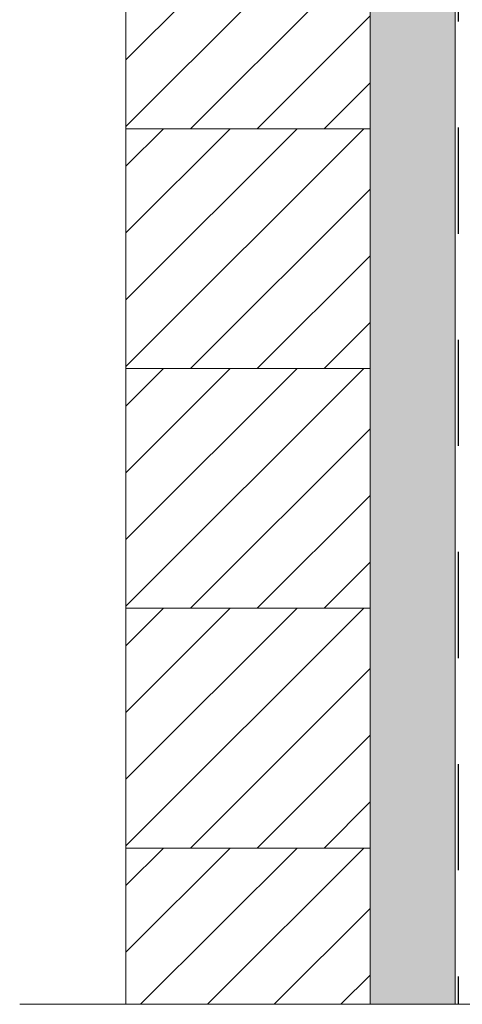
# Model space of a CAD drawing. Header units: millimetres. Extents: x -48448 to 452754, y -13941 to 17062.
# Tile 275 of 458: x 23602 to 23810, y 3151 to 3615. Entities that reach past the tile are written whole.
import ezdxf

# ---------------------------------------------------------------- set-up
doc = ezdxf.new("R2010")
doc.units = ezdxf.units.MM
doc.linetypes.add('ACAD_ISO10W100', pattern=[18, 12, -3, 0, -3])
doc.linetypes.add('JIS_02_1.0', pattern=[2, 1, -1])
doc.layers.add('Bemaßung', color=7, linetype='Continuous', lineweight=13)

msp = doc.modelspace()

# ---------------------------------------------------------------- hatches: boundary and pattern name
at = {"lineweight": 5}
h = msp.add_hatch(dxfattribs=at)
h.set_pattern_fill('ANSI31', color=0, scale=7, style=0)
h.set_pattern_definition([(45, (-63744.502, 41326.283), (-15.715448, 15.715448), [])])
h.paths.add_polyline_path([(23766.662, 3676.616), (23651.662, 3676.616), (23651.662, 3563.616), (23766.662, 3563.616)])
h = msp.add_hatch(dxfattribs=at)
h.set_pattern_fill('ANSI31', color=0, scale=7, style=0)
h.set_pattern_definition([(45, (-63744.502, 41213.283), (-15.715448, 15.715448), [])])
h.paths.add_polyline_path([(23766.662, 3563.616), (23651.662, 3563.616), (23651.662, 3450.616), (23766.662, 3450.616)])
h = msp.add_hatch(dxfattribs=at)
h.set_pattern_fill('ANSI31', color=0, scale=7, style=0)
h.set_pattern_definition([(45, (-63744.502, 41100.283), (-15.715448, 15.715448), [])])
h.paths.add_polyline_path([(23766.662, 3450.616), (23651.662, 3450.616), (23651.662, 3337.616), (23766.662, 3337.616)])
h = msp.add_hatch(dxfattribs=at)
h.set_pattern_fill('ANSI31', color=0, scale=7, style=0)
h.set_pattern_definition([(45, (-63744.502, 40987.283), (-15.715448, 15.715448), [])])
h.paths.add_polyline_path([(23766.662, 3337.616), (23651.662, 3337.616), (23651.662, 3224.616), (23766.662, 3224.616)])
h = msp.add_hatch(dxfattribs=at)
h.set_pattern_fill('ANSI31', color=0, scale=7, style=0)
h.set_pattern_definition([(45, (-63744.502, 40874.283), (-15.715448, 15.715448), [])])
h.paths.add_polyline_path([(23651.662, 3150.973), (23766.662, 3150.973), (23766.662, 3224.616), (23651.662, 3224.616)])
at = {"layer": 'Bemaßung', "lineweight": 5}
h = msp.add_hatch(dxfattribs=at)
h.set_pattern_fill('AR-SAND', color=256, scale=0.25)
h.set_pattern_definition([(37.5, (-88610.589, 42139.684), (-0.4000078, 12.2353309), [0, -9.652, 0, -10.795, 0, -10.31875]), (7.5, (-88610.59, 42139.684), (11.238082, 17.9206275), [0, -5.207, 0, -8.6995, 0, -3.33375]), (327.5, (-88618.4, 42139.684), (19.7748093, 0.0359296), [0, -3.175, 0, -11.43, 0, -14.9225]), (317.5, (-88618.4, 42139.684), (19.0889113, 5.573233), [0, -1.5875, 0, -7.493, 0, -8.5725])])
h.paths.add_polyline_path([(23766.662, 3150.973), (23806.662, 3150.973), (23806.662, 4015.616), (23766.662, 4015.616)])

# ---------------------------------------------------------------- linework, layer by layer
at = {"color": 253, "linetype": 'ACAD_ISO10W100', "lineweight": 13, "ltscale": 25}
msp.add_line((23766.662, 4015.616), (23766.662, 3150.973), dxfattribs=at)
at = {"lineweight": 9}
msp.add_line((23806.662, 3965.616), (23806.662, 3150.973), dxfattribs=at)
at = {"linetype": 'JIS_02_1.0', "lineweight": 25, "ltscale": 50}
msp.add_line((23808.077, 3964.141), (23808.077, 3150.973), dxfattribs=at)
at = {"linetype": 'ACAD_ISO10W100', "lineweight": 18, "ltscale": 25}
msp.add_line((23601.662, 3150.973), (26559.927, 3150.973), dxfattribs=at)
at = {"lineweight": 9}
for points in [[(23766.662, 3676.616), (23651.662, 3676.616), (23651.662, 3563.616), (23766.662, 3563.616), (23766.662, 3676.616)], [(23766.662, 3563.616), (23651.662, 3563.616), (23651.662, 3450.616), (23766.662, 3450.616), (23766.662, 3563.616)], [(23766.662, 3450.616), (23651.662, 3450.616), (23651.662, 3337.616), (23766.662, 3337.616), (23766.662, 3450.616)], [(23766.662, 3337.616), (23651.662, 3337.616), (23651.662, 3224.616), (23766.662, 3224.616), (23766.662, 3337.616)], [(23766.662, 3224.616), (23651.662, 3224.616), (23651.662, 3150.973)], [(23766.662, 3150.973), (23766.662, 3224.616)]]:
    msp.add_lwpolyline(points, dxfattribs=at)

doc.saveas('drawing.dxf')
